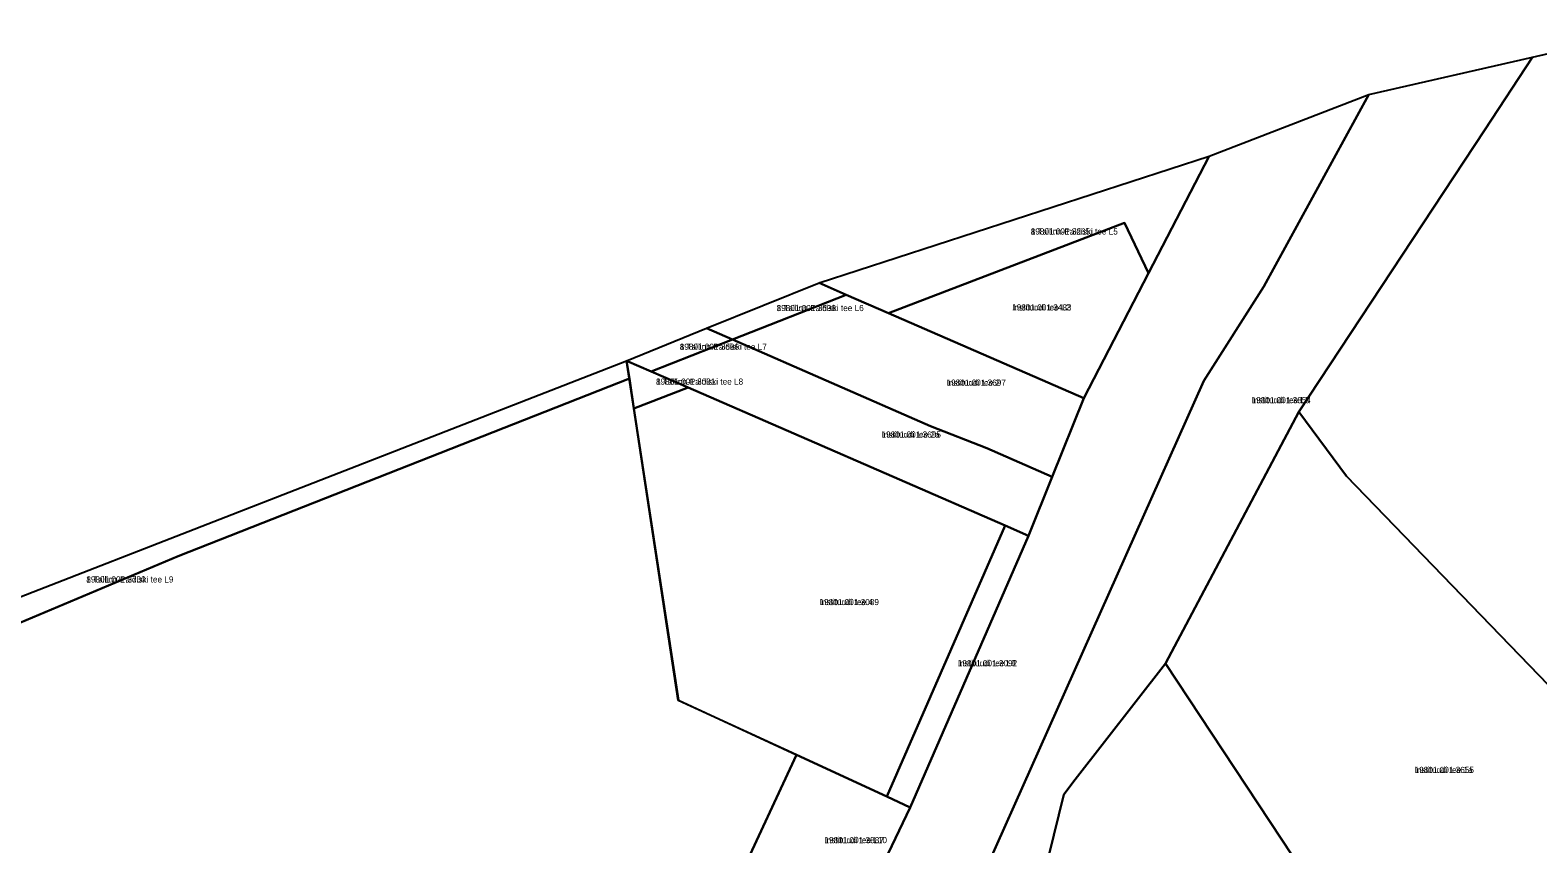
# Model space of a CAD drawing. Extents: x 516875 to 535633, y 6574491 to 6593094.
# Drawn here: x 532750 to 533118.5, y 6583715.4 to 6583914.1 of the extents above; entities that cross this region are included whole.
import ezdxf

# ---------------------------------------------------------------- set-up
doc = ezdxf.new("R2010")
doc.units = 0
for name, color, linetype in [('L_AADRESS', 7, 'Continuous'), ('PIIR', 7, 'Continuous'), ('TUNNUS', 7, 'Continuous')]:
    doc.layers.add(name, color=color, linetype=linetype)

msp = doc.modelspace()

# ---------------------------------------------------------------- linework, layer by layer
at = {"layer": 'PIIR'}
for points in [[(533237.25, 6583803.72), (533234.9, 6583801), (533232.54, 6583798.28), (533230.19, 6583795.56), (533222.3, 6583786.46), (533234.69, 6583775.9), (533244.04, 6583767.94), (533196.19, 6583708.2), (533163.65, 6583735.67), (533149.32, 6583724.97), (533071.77, 6583805.21), (533060.09, 6583820.9), (533105.55, 6583889.81), (533117.26, 6583907.56), (533146.03, 6583914.12), (533251.42, 6583820.07), (533249.03, 6583817.31), (533246.67, 6583814.59), (533244.32, 6583811.87), (533241.96, 6583809.15), (533239.61, 6583806.44)], [(533077.2, 6583898.44), (533117.26, 6583907.56), (533105.55, 6583889.81), (533060.09, 6583820.9), (533027.54, 6583759.39), (533005.49, 6583731.07), (533002.65, 6583727.41), (532991.72, 6583682.7), (532979.93, 6583700.97), (533036.91, 6583828.48), (533051.57, 6583851.49)], [(532942.92, 6583852.39), (533038.18, 6583883.36), (533023.39, 6583854.79), (533017.51, 6583867.09), (532959.83, 6583845.03), (532949.51, 6583849.51)], [(533017.51, 6583867.09), (533023.39, 6583854.79), (533007.57, 6583824.21), (532959.83, 6583845.03)], [(532921.69, 6583838.6), (532915.36, 6583841.36), (532942.92, 6583852.39), (532949.51, 6583849.51)], [(532970.09, 6583817.37), (532921.69, 6583838.6), (532949.51, 6583849.51), (532959.83, 6583845.03), (533007.57, 6583824.21), (532999.86, 6583805.04), (532983.9, 6583812.04)], [(532901.8, 6583830.74), (532895.81, 6583833.37), (532915.36, 6583841.36), (532921.69, 6583838.6)], [(532910.88, 6583826.86), (532901.8, 6583830.74), (532921.69, 6583838.6), (532970.09, 6583817.37), (532983.9, 6583812.04), (532999.86, 6583805.04), (532994.08, 6583790.6), (532988.36, 6583793.1)], [(532640.85, 6583725.03), (532644.99, 6583735.8), (532895.81, 6583833.37), (532896.54, 6583829.03), (532786.21, 6583785.6), (532676.18, 6583739.42)], [(532897.62, 6583821.69), (532895.81, 6583833.37), (532901.8, 6583830.74), (532910.88, 6583826.86)], [(532908.46, 6583750.41), (532897.62, 6583821.69), (532910.88, 6583826.86), (532988.36, 6583793.1), (532959.46, 6583726.89), (532937.31, 6583737.11)], [(533060.09, 6583820.9), (533071.77, 6583805.21), (533149.32, 6583724.97), (533119.83, 6583702.95), (533084.06, 6583673.83), (533027.54, 6583759.39)], [(532959.46, 6583726.89), (532988.36, 6583793.1), (532994.08, 6583790.6), (532965.14, 6583724.27)], [(532993.67, 6583679.77), (532991.72, 6583682.7), (533002.65, 6583727.41), (533005.49, 6583731.07), (533027.54, 6583759.39), (533084.06, 6583673.83), (533086.31, 6583670.26), (533025.01, 6583631.11)], [(532936.86, 6583700.51), (532923.23, 6583706.81), (532937.31, 6583737.11), (532959.46, 6583726.89), (532965.14, 6583724.27), (532950.74, 6583694.09), (532943.93, 6583697.24)]]:
    msp.add_lwpolyline(points, close=True, dxfattribs=at)
for points in [[(532950.74, 6583694.09), (532965.14, 6583724.27), (532994.08, 6583790.6), (532999.86, 6583805.04), (533007.57, 6583824.21), (533023.39, 6583854.79), (533038.18, 6583883.36), (533077.2, 6583898.44), (533051.57, 6583851.49), (533036.91, 6583828.48), (532979.93, 6583700.97)], [(532676.18, 6583739.42), (532786.21, 6583785.6), (532896.54, 6583829.03), (532897.59, 6583821.71), (532908.49, 6583750.45), (532937.31, 6583737.11), (532923.23, 6583706.81)]]:
    msp.add_lwpolyline(points, dxfattribs=at)

# ---------------------------------------------------------------- texts
at = {"layer": 'L_AADRESS'}
for s, p in [('8 Tallinn-Paldiski tee L5', (532994.59, 6583864.2)), ('8 Tallinn-Paldiski tee L6', (532932.48, 6583845.5)), ('Instituudi tee L2', (532990.06, 6583845.65)), ('8 Tallinn-Paldiski tee L7', (532908.8, 6583836.05)), ('8 Tallinn-Paldiski tee L8', (532903.01, 6583827.53)), ('Instituudi tee 2', (532974.03, 6583827.28)), ('Instituudi tee L3', (533048.59, 6583823)), ('Instituudi tee 2a', (532958.14, 6583814.6)), ('8 Tallinn-Paldiski tee L9', (532763.76, 6583779.2)), ('Instituudi tee 4', (532942.99, 6583773.68)), ('Instituudi tee L8', (532976.77, 6583758.74)), ('Instituudi tee 1a', (533088.43, 6583732.68)), ('Instituudi tee L10', (532944.18, 6583715.53))]:
    msp.add_text(s, height=1.5, dxfattribs=at).set_placement(p)
at = {"layer": 'TUNNUS'}
for s, p in [('19801:001:3265', (532994.59, 6583864.2)), ('19801:001:3698', (532932.48, 6583845.5)), ('19801:001:3483', (532990.06, 6583845.65)), ('19801:001:3696', (532908.8, 6583836.05)), ('19801:001:3091', (532903.01, 6583827.53)), ('19801:001:3697', (532974.03, 6583827.28)), ('19801:001:3854', (533048.59, 6583823)), ('19801:001:3695', (532958.14, 6583814.6)), ('19801:001:3700', (532763.76, 6583779.2)), ('19801:001:3089', (532942.99, 6583773.68)), ('19801:001:3092', (532976.77, 6583758.74)), ('19801:001:3655', (533088.43, 6583732.68)), ('19801:001:3887', (532944.18, 6583715.53))]:
    msp.add_text(s, height=1.5, dxfattribs=at).set_placement(p)

doc.saveas('drawing.dxf')
